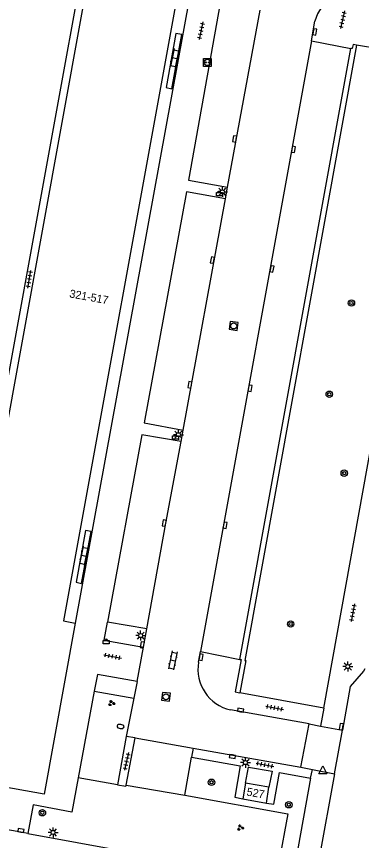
# Model space of a CAD drawing. Extents: x 132999 to 136000, y 398499 to 400501.
# Drawn here: x 133059.8 to 133102.9, y 399533.7 to 399636.6 of the extents above; entities that cross this region are included whole.
import ezdxf

# ---------------------------------------------------------------- set-up
doc = ezdxf.new("R2010")
doc.units = 0
for name, color, linetype in [('gg-anno-huisnummerreeks BGT', 7, 'Continuous'), ('gg-bbg-hoofdgebouw', 7, 'Continuous'), ('gg-bbg-onder overbouw', 7, 'Continuous'), ('gg-bbg-pand overbouw', 7, 'Continuous'), ('gg-knt-verharding', 7, 'Continuous'), ('gg-knt-verharding nz', 7, 'Continuous'), ('gt-grn-groengrens', 7, 'Continuous'), ('gt-grn-weggrens', 7, 'Continuous'), ('gt-symb-afvalbak', 7, 'Continuous'), ('gt-symb-boom', 7, 'Continuous'), ('gt-symb-brandkraan', 7, 'Continuous'), ('gt-symb-groenvak', 7, 'Continuous'), ('gt-symb-klinker verharding', 7, 'Continuous'), ('gt-symb-kolk', 7, 'Continuous'), ('gt-symb-laadpunt elektrisch vervoer', 7, 'Continuous'), ('gt-symb-lichtmast', 7, 'Continuous'), ('gt-symb-rioolschacht', 7, 'Continuous'), ('gt-symb-tegel verharding', 7, 'Continuous'), ('gt-symb-waterafsluiter', 7, 'Continuous')]:
    doc.layers.add(name, color=color, linetype=linetype)

# ---------------------------------------------------------------- blocks, each defined once
blk = doc.blocks.new('gt0-WAFSL')
at = {"layer": 'gt-symb-waterafsluiter'}
for p, q in [((-0.5, -0.33), (0, 0.67)), ((0, 0.67), (0.5, -0.33)), ((0.5, -0.33), (-0.5, -0.33))]:
    blk.add_line(p, q, dxfattribs=at)
blk = doc.blocks.new('gt0-KOLK')
at = {"layer": 'gt-symb-kolk'}
blk.add_lwpolyline([(0, 0), (0.37, 0), (0.37, 0.4), (-0.38, 0.4), (-0.38, 0), (0, 0)], dxfattribs=at)
blk = doc.blocks.new('gt0-BOOM')
at = {"layer": 'gt-symb-boom'}
for radius in [0.4, 0.2]:
    blk.add_circle((0, 0), radius, dxfattribs=at)
blk = doc.blocks.new('gt0-TEG1')
at = {"layer": 'gt-symb-tegel verharding'}
for p, q in [((-1.12, 0), (1.12, 0)), ((-0.9, -0.25), (-0.9, 0.25)), ((-0.45, -0.25), (-0.45, 0.25)), ((0, -0.25), (0, 0.25)), ((0.45, -0.25), (0.45, 0.25)), ((0.9, -0.25), (0.9, 0.25))]:
    blk.add_line(p, q, dxfattribs=at)
blk = doc.blocks.new('gt0-RS')
at = {"layer": 'gt-symb-rioolschacht'}
blk.add_lwpolyline([(-0.5, -0.5), (0.5, -0.5), (0.5, 0.5), (-0.5, 0.5)], close=True, dxfattribs=at)
blk.add_circle((0, 0), 0.375, dxfattribs=at)
blk = doc.blocks.new('gt0-LMAST')
at = {"layer": 'gt-symb-lichtmast'}
for p, q in [((-0.18, 0.17), (-0.45, 0.44)), ((-0.01, 0.25), (-0.01, 0.62)), ((0.17, 0.17), (0.44, 0.44)), ((-0.26, 0), (-0.63, 0)), ((-0.18, -0.18), (-0.45, -0.45)), ((-0.01, -0.25), (-0.01, -0.63)), ((0.44, -0.45), (0.17, -0.18)), ((0.24, 0), (0.62, 0))]:
    blk.add_line(p, q, dxfattribs=at)
blk.add_circle((-0.01, 0), 0.25, dxfattribs=at)
blk = doc.blocks.new('gt0-LEV')
at = {"layer": 'gt-symb-laadpunt elektrisch vervoer'}
blk.add_lwpolyline([(-0.49, 0.5), (0.49, 0.5), (0.49, -0.5), (-0.49, -0.5)], close=True, dxfattribs=at)
for centre, radius in [((0, 0), 0.393), ((-0.19, 0), 0.0566), ((0.19, 0), 0.0566)]:
    blk.add_circle(centre, radius, dxfattribs=at)
blk = doc.blocks.new('gt0-ABAK')
at = {"layer": 'gt-symb-afvalbak'}
blk.add_lwpolyline([(0.38, -0.5), (-0.37, -0.5), (-0.37, -0.1), (0.38, -0.1)], close=True, dxfattribs=at)
blk.add_circle((0, 0), 0.1, dxfattribs=at)
blk = doc.blocks.new('gt0-GRVAK')
at = {"layer": 'gt-symb-groenvak'}
for p, q in [((-0.11, 0.19), (-0.23, 0.24)), ((-0.18, 0.15), (0.09, 0.15)), ((-0.09, 0.21), (-0.16, 0.32)), ((-0.05, 0.21), (-0.05, 0.39)), ((0, 0.21), (0.06, 0.32)), ((0.01, 0.19), (0.13, 0.24)), ((0.26, -0.05), (0.2, 0.06)), ((0.3, -0.05), (0.3, 0.13)), ((0.35, -0.05), (0.41, 0.06)), ((-0.24, -0.23), (-0.36, -0.18)), ((-0.32, -0.26), (-0.05, -0.26)), ((-0.23, -0.21), (-0.29, -0.09)), ((-0.18, -0.2), (-0.18, -0.02)), ((-0.14, -0.21), (-0.07, -0.09)), ((-0.12, -0.23), (0, -0.18)), ((0.24, -0.07), (0.12, -0.02)), ((0.17, -0.11), (0.44, -0.11)), ((0.37, -0.07), (0.49, -0.02))]:
    blk.add_line(p, q, dxfattribs=at)
blk = doc.blocks.new('gt0-KL1')
at = {"layer": 'gt-symb-klinker verharding'}
for p, q in [((-1.15, 0.3), (1.15, 0.3)), ((-1, -0.3), (-1, 0.3)), ((-0.5, 0.3), (-0.5, 0.45)), ((0, -0.3), (0, 0.3)), ((0.5, 0.3), (0.5, 0.45)), ((1, -0.3), (1, 0.3)), ((-1.15, -0.3), (1.15, -0.3)), ((-0.5, -0.45), (-0.5, -0.3)), ((0.5, -0.45), (0.5, -0.3))]:
    blk.add_line(p, q, dxfattribs=at)
blk = doc.blocks.new('gt0-BR')
at = {"layer": 'gt-symb-brandkraan'}
for centre, radius, start, end in [((-0.24, 0), 0.206, 107.5669, 252.4331), ((0.6, -2.66), 3, 106.892, 107.5669), ((0, -0.69), 0.938, 73.108, 106.892), ((-0.6, -2.66), 3, 72.4331, 73.108), ((0.24, 0), 0.206, 287.567, 72.4331), ((0.6, 2.66), 3, 252.4331, 253.108), ((0, 0.69), 0.938, 253.108, 286.8921), ((-0.6, 2.66), 3, 286.8921, 287.567)]:
    blk.add_arc(centre, radius, start, end, dxfattribs=at)

msp = doc.modelspace()

# ---------------------------------------------------------------- linework, layer by layer
at = {"layer": 'gg-bbg-hoofdgebouw'}
for p, q in [((133088.42, 399540.86), (133088.09, 399538.88)), ((133091.35, 399540.33), (133088.42, 399540.86)), ((133091.03, 399538.36), (133091.35, 399540.33)), ((133088.09, 399538.88), (133091.03, 399538.36))]:
    msp.add_line(p, q, dxfattribs=at)
msp.add_lwpolyline([(133067.14, 399560.83), (133063.28, 399539.47), (133050.64, 399541.73), (133072.9, 399663.98), (133080.27, 399662.63)], dxfattribs=at)
at = {"layer": 'gg-bbg-onder overbouw'}
msp.add_lwpolyline([(133081.68, 399640.29), (133080.15, 399640.57), (133065.69, 399561.1), (133067.14, 399560.83)], dxfattribs=at)
at = {"layer": 'gg-bbg-pand overbouw'}
msp.add_line((133081.68, 399640.29), (133067.14, 399560.83), dxfattribs=at)
at = {"layer": 'gg-knt-verharding'}
for p, q in [((133096.68, 399633.52), (133097.06, 399636)), ((133096.68, 399633.52), (133101.58, 399632.6)), ((133087.73, 399556.29), (133101.58, 399632.6)), ((133120.97, 399629.74), (133102.27, 399633.01)), ((133085.9, 399613.82), (133086.17, 399615.28)), ((133098.22, 399550.22), (133106.21, 399594.68)), ((133080.37, 399583.49), (133080.63, 399584.91)), ((133076.09, 399560.1), (133071.19, 399560.94)), ((133075.67, 399557.83), (133076.09, 399560.1)), ((133074.89, 399553.55), (133075.67, 399557.83)), ((133082.56, 399555.96), (133082.78, 399557.28)), ((133082.78, 399557.28), (133087.73, 399556.29)), ((133074.89, 399553.55), (133074.47, 399551.45)), ((133069.53, 399552.32), (133067.53, 399541.52)), ((133098.22, 399550.22), (133087.71, 399552.14)), ((133074.47, 399551.45), (133073.51, 399546.69)), ((133096.36, 399548.26), (133086.55, 399549.99)), ((133095.31, 399542.85), (133096.36, 399548.26)), ((133099.53, 399542.03), (133100.52, 399547.45)), ((133073.51, 399546.69), (133072.43, 399540.64)), ((133074.62, 399546.49), (133073.51, 399546.69)), ((133073.51, 399540.59), (133074.62, 399546.49)), ((133081.89, 399545.22), (133081.68, 399544.11)), ((133081.89, 399545.22), (133095.31, 399542.85)), ((133080.84, 399539.34), (133081.68, 399544.11)), ((133099.53, 399542.03), (133096.98, 399528.07)), ((133096.55, 399541.46), (133094.56, 399530.56)), ((133073.51, 399540.59), (133080.84, 399539.34))]:
    msp.add_line(p, q, dxfattribs=at)
for points in [[(133071.92, 399664.05), (133049.67, 399541.81), (133046.75, 399542.34)], [(133085.27, 399638.25), (133081.28, 399616.13), (133086.17, 399615.28)], [(133078.49, 399627.69), (133079.23, 399627.56), (133080.46, 399634.34), (133079.72, 399634.47), (133078.49, 399627.69)], [(133102.27, 399633.01), (133101.86, 399633.08), (133101.75, 399632.6), (133101.58, 399632.6)], [(133085.9, 399613.82), (133081.03, 399614.7), (133075.75, 399585.82), (133080.63, 399584.91)], [(133080.37, 399583.49), (133075.45, 399584.36), (133071.19, 399560.94)], [(133067.25, 399565.93), (133067.95, 399565.78), (133069.13, 399572.25), (133068.42, 399572.4), (133067.25, 399565.93)], [(133071.19, 399560.94), (133071.12, 399560.94), (133070.71, 399558.69), (133075.67, 399557.83)], [(133087.73, 399556.29), (133087.89, 399556.27), (133087.12, 399552.25), (133087.71, 399552.14)], [(133103.33, 399555.12), (133103.16, 399554.81), (133101.51, 399552.92), (133100.52, 399547.45)], [(133074.89, 399553.55), (133069.92, 399554.43), (133069.53, 399552.32)], [(133081.68, 399544.11), (133087.77, 399543.02), (133087.1, 399539.08), (133088.09, 399538.88)], [(133088.42, 399540.86), (133088.81, 399542.85), (133091.73, 399542.35), (133091.35, 399540.33)], [(133091.03, 399538.36), (133091.95, 399538.21), (133092.66, 399542.17), (133096.55, 399541.46)], [(133067.53, 399541.52), (133066.74, 399537.21), (133061.88, 399538.13), (133061.21, 399534.58)], [(133072.43, 399540.64), (133073.49, 399540.46), (133073.51, 399540.59)], [(133061.21, 399534.58), (133060.34, 399534.74), (133045.14, 399537.43), (133043.46, 399537.74)], [(133061.21, 399534.58), (133092.05, 399528.96), (133094.2, 399528.58)]]:
    msp.add_lwpolyline(points, dxfattribs=at)
for centre, radius, start, end in [((133102.2, 399634.52), 5.34, 82.3367, 163.9326), ((133087.69, 399555.08), 5.21, 170.202, 257.4215)]:
    msp.add_arc(centre, radius, start, end, dxfattribs=at)
at = {"layer": 'gg-knt-verharding nz'}
for p, q in [((133086.17, 399615.28), (133090.24, 399637.38)), ((133096.68, 399633.52), (133082.78, 399557.28)), ((133080.63, 399584.91), (133085.9, 399613.82)), ((133074.62, 399546.49), (133081.89, 399545.22))]:
    msp.add_line(p, q, dxfattribs=at)
msp.add_lwpolyline([(133076.09, 399560.1), (133078.47, 399573.3), (133080.37, 399583.49)], dxfattribs=at)
at = {"layer": 'gt-grn-groengrens'}
for p, q in [((133069.53, 399552.32), (133074.47, 399551.45)), ((133072.43, 399540.64), (133067.53, 399541.52))]:
    msp.add_line(p, q, dxfattribs=at)
for points in [[(133102.27, 399633.01), (133088.32, 399556.18), (133088.47, 399556.15), (133087.71, 399552.14)], [(133080.84, 399539.34), (133093.69, 399537), (133092.59, 399530.92), (133094.56, 399530.56)]]:
    msp.add_lwpolyline(points, dxfattribs=at)
at = {"layer": 'gt-grn-weggrens'}
for p, q in [((133098.22, 399550.22), (133097.78, 399547.98)), ((133096.36, 399548.26), (133097.78, 399547.98)), ((133097.78, 399547.98), (133100.52, 399547.45)), ((133095.31, 399542.85), (133096.77, 399542.57)), ((133096.55, 399541.46), (133096.77, 399542.57)), ((133096.77, 399542.57), (133099.53, 399542.03))]:
    msp.add_line(p, q, dxfattribs=at)

# ---------------------------------------------------------------- block references
at = {"layer": 'gt-symb-afvalbak'}
for p in [(133085.17, 399614.69), (133079.66, 399584.32), (133071.03, 399558.75)]:
    msp.add_blockref('gt0-ABAK', p, dxfattribs=at)
at = {"layer": 'gt-symb-boom'}
for p in [(133101.65, 399600.8), (133098.88, 399589.41), (133100.75, 399579.55), (133094.06, 399560.72), (133084.17, 399540.96), (133093.83, 399538.15)]:
    msp.add_blockref('gt0-BOOM', p, dxfattribs=at)
at = {"layer": 'gt-symb-boom', "rotation": 169.74640197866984}
msp.add_blockref('gt0-BOOM', (133063.05, 399537.15), dxfattribs=at)
at = {"layer": 'gt-symb-brandkraan', "rotation": -7.510385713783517}
msp.add_blockref('gt0-BR', (133072.81, 399547.93), dxfattribs=at)
at = {"layer": 'gt-symb-groenvak'}
for p in [(133071.67, 399550.83), (133087.78, 399535.28)]:
    msp.add_blockref('gt0-GRVAK', p, dxfattribs=at)
at = {"layer": 'gt-symb-klinker verharding'}
for p, rotation in [((133079.56, 399631.38), -101.5346206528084), ((133068.22, 399569.25), -101.5346206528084), ((133079.34, 399556.17), -101.53462065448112)]:
    msp.add_blockref('gt0-KL1', p, dxfattribs=dict(at, rotation=rotation))
at = {"layer": 'gt-symb-kolk'}
for p, rotation in [((133096.88, 399634.68), -99.37077852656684), ((133087.26, 399621.25), 79.5890490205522), ((133094.21, 399620.02), -100.39361999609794), ((133084.48, 399606.13), 79.72041621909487), ((133091.52, 399605.08), -100.18936004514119), ((133081.66, 399590.56), 79.66339592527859), ((133088.78, 399590.18), -100.41095097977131), ((133078.47, 399573.3), 79.7774407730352), ((133085.67, 399573.08), -100.32866527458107), ((133075.72, 399558.07), 79.34366337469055), ((133082.66, 399556.6), -99.1983249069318), ((133087.78, 399549.77), -9.993020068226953), ((133100.59, 399547.87), 79.85920685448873), ((133086.81, 399544.37), 169.8756120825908), ((133060.34, 399534.74), -10.71464389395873)]:
    msp.add_blockref('gt0-KOLK', p, dxfattribs=dict(at, rotation=rotation))
at = {"layer": 'gt-symb-laadpunt elektrisch vervoer'}
msp.add_blockref('gt0-LEV', (133083.66, 399630.84), dxfattribs=at)
at = {"layer": 'gt-symb-lichtmast'}
for p in [(133085.54, 399614.68), (133080.04, 399584.36), (133075.33, 399559.28), (133101.2, 399555.41), (133088.42, 399543.41), (133064.39, 399534.69)]:
    msp.add_blockref('gt0-LMAST', p, dxfattribs=at)
at = {"layer": 'gt-symb-rioolschacht'}
for p, rotation in [((133086.94, 399597.94), 81.22622886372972), ((133078.48, 399551.63), -96.73765189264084)]:
    msp.add_blockref('gt0-RS', p, dxfattribs=dict(at, rotation=rotation))
at = {"layer": 'gt-symb-tegel verharding'}
for p, rotation in [((133100.55, 399636.19), -102.77124256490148), ((133082.86, 399634.81), -102.77124256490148), ((133061.42, 399603.76), 79.92566727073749), ((133101.83, 399562.14), -100.65836150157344), ((133071.81, 399556.68), -10.83791044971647), ((133092.05, 399550.25), -10.837910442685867), ((133073.56, 399543.57), -102.77124256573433), ((133090.84, 399543.15), -10.837910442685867)]:
    msp.add_blockref('gt0-TEG1', p, dxfattribs=dict(at, rotation=rotation))
at = {"layer": 'gt-symb-waterafsluiter'}
msp.add_blockref('gt0-WAFSL', (133098.06, 399542.35), dxfattribs=at)

# ---------------------------------------------------------------- texts
at = {"layer": 'gg-anno-huisnummerreeks BGT'}
for s, rotation, p in [('321-517', 349.7, (133066.37, 399601.52)), ('527', 350, (133088.5, 399539.32))]:
    msp.add_text(s, height=1, rotation=rotation, dxfattribs=at).set_placement(p)

doc.saveas('drawing.dxf')
